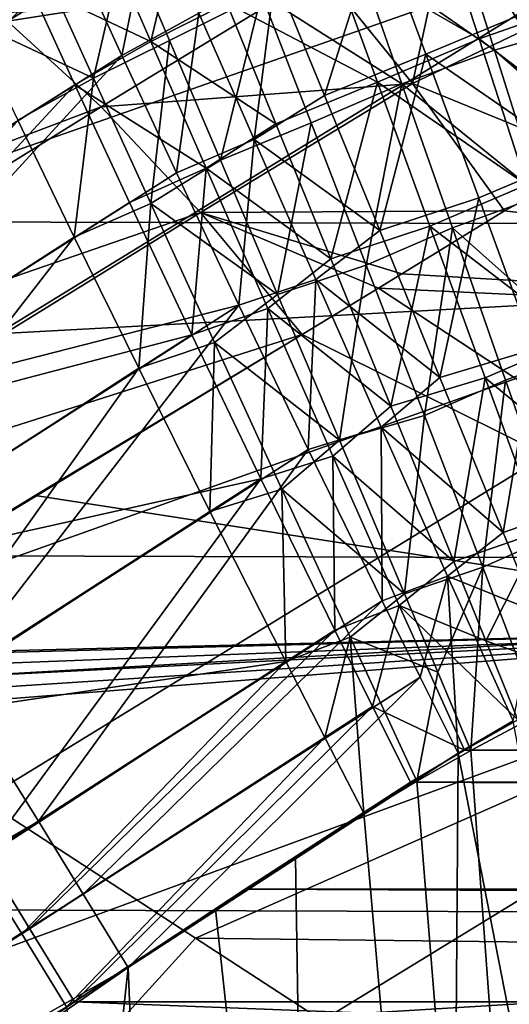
# Model space of a CAD drawing. Header units: metres. Extents: x -104 to 104, y -68 to 90.
# Tile 544 of 656: x -12.442 to -11.995, y 63.66 to 64.558. Entities that reach past the tile are written whole.
import ezdxf

# ---------------------------------------------------------------- set-up
doc = ezdxf.new("R2010")
doc.units = ezdxf.units.M
doc.layers.add('solid_FIT-BATH-153_SW0002', color=7, linetype='CONTINUOUS')

msp = doc.modelspace()

# ---------------------------------------------------------------- linework, layer by layer
at = {"layer": 'solid_FIT-BATH-153_SW0002'}
for points in [[(-13.969184, 64.685043, 16.274628), (-13.733974, 64.375114, 16.350275), (-12.278478, 65.277107, 16.348705)], [(-13.733974, 64.375114, 16.350275), (-12.062249, 64.956978, 16.450546), (-12.278478, 65.277107, 16.348705)], [(-13.733974, 64.375114, 16.350275), (-13.501313, 64.069321, 16.452299), (-12.062249, 64.956978, 16.450546)], [(-13.501313, 64.069321, 16.452299), (-11.85217, 64.646614, 16.585157), (-12.062249, 64.956978, 16.450546)], [(-12.819844, 64.446602, 8.843347), (-12.424517, 64.692421, 8.841319), (-12.448945, 64.747971, 8.987428)], [(-12.819844, 64.446602, 8.843347), (-12.774886, 64.378067, 8.709351), (-12.424517, 64.692421, 8.841319)], [(-12.774886, 64.378067, 8.709351), (-12.39085, 64.617577, 8.707785), (-12.424517, 64.692421, 8.841319)], [(-12.244016, 64.685028, 13.224977), (-12.453137, 64.556854, 13.279705), (-12.5309, 64.61483, 13.145245)], [(-12.244016, 64.685028, 13.224977), (-12.16603, 64.601723, 13.344019), (-12.453137, 64.556854, 13.279705)], [(-12.046696, 64.650261, -4.412287), (-11.922571, 64.555214, -4.51862), (-11.956967, 64.676193, -4.412658)], [(-16.008659, 64.383499, -21.773172), (-16.008659, 64.669846, -21.658766), (-10.670662, 64.65583, -21.744436)], [(-12.467654, 64.66568, 0.75218), (-12.433863, 64.590775, 0.885718), (-12.824617, 64.344406, 0.885656)], [(-12.32233, 64.538147, 1.003261), (-12.364891, 64.635941, 0.877122), (-12.291558, 64.667175, 0.884106)], [(-12.32233, 64.538147, 1.003261), (-12.291558, 64.667175, 0.884106), (-12.253203, 64.573242, 1.003275)], [(-12.39085, 64.617577, 8.707785), (-12.348779, 64.525574, 8.589437), (-12.321356, 64.661911, 8.715393)], [(-12.348779, 64.525574, 8.589437), (-12.278698, 64.564171, 8.589402), (-12.321356, 64.661911, 8.715393)], [(-12.049924, 64.655914, 13.324946), (-12.083553, 64.5, 13.443531), (-12.16603, 64.601723, 13.344019)], [(-12.022833, 64.540527, 1.109756), (-12.158823, 64.6194, 1.002829), (-12.061739, 64.660393, 1.002712)], [(-11.981723, 64.548538, 13.424629), (-12.083553, 64.5, 13.443531), (-12.049924, 64.655914, 13.324946)], [(-12.022833, 64.540527, 1.109756), (-12.061739, 64.660393, 1.002712), (-11.927933, 64.573761, 1.10966)], [(-11.876246, 64.596214, 13.404569), (-11.981723, 64.548538, 13.424629), (-12.049924, 64.655914, 13.324946)], [(-16.008659, 64.383499, -21.773172), (-10.670662, 64.65583, -21.744436), (-10.670662, 64.368523, -21.854713)], [(-12.13483, 64.618286, -4.411873), (-12.008763, 64.530334, -4.518375), (-12.046696, 64.650261, -4.412287)], [(-12.046696, 64.650261, -4.412287), (-12.008763, 64.530334, -4.518375), (-11.922571, 64.555214, -4.51862)], [(-13.501313, 64.069321, 16.452299), (-13.274556, 63.772491, 16.587109), (-11.85217, 64.646614, 16.585157)], [(-13.274556, 63.772491, 16.587109), (-11.65142, 64.350983, 16.759104), (-11.85217, 64.646614, 16.585157)], [(-12.114876, 64.644699, 8.589451), (-12.208959, 64.5989, 8.588984), (-12.163891, 64.488983, 8.487382)], [(-12.071434, 64.526649, 8.482738), (-12.114876, 64.644699, 8.589451), (-12.163891, 64.488983, 8.487382)], [(-11.978821, 64.565445, 8.482655), (-12.114876, 64.644699, 8.589451), (-12.071434, 64.526649, 8.482738)], [(-12.52258, 64.631668, -4.159461), (-12.487493, 64.557411, -4.292747), (-12.418785, 64.601974, -4.285253)], [(-12.32233, 64.538147, 1.003261), (-12.433863, 64.590775, 0.885718), (-12.364891, 64.635941, 0.877122)], [(-12.418785, 64.601974, -4.285253), (-12.374662, 64.504883, -4.411046), (-12.34529, 64.632599, -4.293406)], [(-12.374662, 64.504883, -4.411046), (-12.30545, 64.539131, -4.412058), (-12.34529, 64.632599, -4.293406)], [(-12.221435, 64.581093, -4.411485), (-12.34529, 64.632599, -4.293406), (-12.30545, 64.539131, -4.412058)], [(-12.774886, 64.378067, 8.709351), (-12.719369, 64.292572, 8.589836), (-12.39085, 64.617577, 8.707785)], [(-12.719369, 64.292572, 8.589836), (-12.348779, 64.525574, 8.589437), (-12.39085, 64.617577, 8.707785)], [(-12.158823, 64.6194, 1.002829), (-12.115624, 64.501152, 1.10982), (-12.253203, 64.573242, 1.003275)], [(-12.13483, 64.618286, -4.411873), (-12.221435, 64.581093, -4.411485), (-12.093286, 64.499634, -4.518097)], [(-12.022833, 64.540527, 1.109756), (-12.115624, 64.501152, 1.10982), (-12.158823, 64.6194, 1.002829)], [(-12.13483, 64.618286, -4.411873), (-12.093286, 64.499634, -4.518097), (-12.008763, 64.530334, -4.518375)], [(-12.487493, 64.557411, -4.292747), (-12.374662, 64.504883, -4.411046), (-12.418785, 64.601974, -4.285253)], [(-12.16603, 64.601723, 13.344019), (-12.367659, 64.478455, 13.397623), (-12.453137, 64.556854, 13.279705)], [(-12.16603, 64.601723, 13.344019), (-12.083553, 64.5, 13.443531), (-12.367659, 64.478455, 13.397623)], [(-12.278698, 64.564171, 8.589402), (-12.228141, 64.448845, 8.482693), (-12.208959, 64.5989, 8.588984)], [(-12.228141, 64.448845, 8.482693), (-12.163891, 64.488983, 8.487382), (-12.208959, 64.5989, 8.588984)], [(-12.433863, 64.590775, 0.885718), (-12.769814, 64.260536, 1.002887), (-12.824617, 64.344406, 0.885656)], [(-12.433863, 64.590775, 0.885718), (-12.391734, 64.498688, 1.004024), (-12.769814, 64.260536, 1.002887)], [(-12.32233, 64.538147, 1.003261), (-12.391734, 64.498688, 1.004024), (-12.433863, 64.590775, 0.885718)], [(-12.221435, 64.581093, -4.411485), (-12.30545, 64.539131, -4.412058), (-12.25893, 64.429871, -4.513351)], [(-12.176075, 64.463936, -4.517837), (-12.221435, 64.581093, -4.411485), (-12.25893, 64.429871, -4.513351)], [(-12.093286, 64.499634, -4.518097), (-12.221435, 64.581093, -4.411485), (-12.176075, 64.463936, -4.517837)], [(-12.32233, 64.538147, 1.003261), (-12.253203, 64.573242, 1.003275), (-12.208343, 64.463203, 1.105098)], [(-12.115624, 64.501152, 1.10982), (-12.208343, 64.463203, 1.105098), (-12.253203, 64.573242, 1.003275)], [(-12.022833, 64.540527, 1.109756), (-11.927933, 64.573761, 1.10966), (-11.889304, 64.439156, 1.193508)], [(-12.487493, 64.557411, -4.292747), (-12.443912, 64.466309, -4.411053), (-12.374662, 64.504883, -4.411046)], [(-12.348779, 64.525574, 8.589437), (-12.298976, 64.418274, 8.488263), (-12.278698, 64.564171, 8.589402)], [(-12.298976, 64.418274, 8.488263), (-12.228141, 64.448845, 8.482693), (-12.278698, 64.564171, 8.589402)], [(-11.978821, 64.565445, 8.482655), (-12.071434, 64.526649, 8.482738), (-11.935325, 64.432663, 8.399132)], [(-12.453137, 64.556854, 13.279705), (-12.367659, 64.478455, 13.397623), (-12.901188, 64.276855, 13.400523)], [(-11.981723, 64.548538, 13.424629), (-11.913568, 64.430199, 13.500984), (-12.083553, 64.5, 13.443531)], [(-12.008763, 64.530334, -4.518375), (-11.884423, 64.421074, -4.601566), (-11.922571, 64.555214, -4.51862)], [(-12.374662, 64.504883, -4.411046), (-12.322436, 64.390373, -4.517583), (-12.30545, 64.539131, -4.412058)], [(-12.322436, 64.390373, -4.517583), (-12.25893, 64.429871, -4.513351), (-12.30545, 64.539131, -4.412058)], [(-11.97966, 64.407417, 1.193559), (-12.115624, 64.501152, 1.10982), (-12.022833, 64.540527, 1.109756)], [(-11.97966, 64.407417, 1.193559), (-12.022833, 64.540527, 1.109756), (-11.889304, 64.439156, 1.193508)], [(-12.27189, 64.422722, 1.1101), (-12.391734, 64.498688, 1.004024), (-12.32233, 64.538147, 1.003261)], [(-12.27189, 64.422722, 1.1101), (-12.32233, 64.538147, 1.003261), (-12.208343, 64.463203, 1.105098)], [(-12.093286, 64.499634, -4.518097), (-11.966701, 64.397339, -4.601426), (-12.008763, 64.530334, -4.518375)], [(-12.008763, 64.530334, -4.518375), (-11.966701, 64.397339, -4.601426), (-11.884423, 64.421074, -4.601566)], [(-12.719369, 64.292572, 8.589836), (-12.654794, 64.192154, 8.487759), (-12.348779, 64.525574, 8.589437)], [(-12.654794, 64.192154, 8.487759), (-12.298976, 64.418274, 8.488263), (-12.348779, 64.525574, 8.589437)], [(-3.258736, 64.525162, 69.796501), (-12.21831, 60.746838, 69.796501), (-4.86164, 64.201035, 69.796501)], [(-2.257359, 50.785889, 69.796501), (-12.21831, 60.746838, 69.796501), (-3.258736, 64.525162, 69.796501)], [(-12.071434, 64.526649, 8.482738), (-12.163891, 64.488983, 8.487382), (-12.11342, 64.365715, 8.405582)], [(-12.02326, 64.395615, 8.399183), (-12.071434, 64.526649, 8.482738), (-12.11342, 64.365715, 8.405582)], [(-11.935325, 64.432663, 8.399132), (-12.071434, 64.526649, 8.482738), (-12.02326, 64.395615, 8.399183)], [(-12.443912, 64.466309, -4.411053), (-12.392266, 64.359711, -4.511889), (-12.374662, 64.504883, -4.411046)], [(-12.392266, 64.359711, -4.511889), (-12.322436, 64.390373, -4.517583), (-12.374662, 64.504883, -4.411046)], [(-12.391734, 64.498688, 1.004024), (-12.704966, 64.160286, 1.105053), (-12.769814, 64.260536, 1.002887)], [(-12.391734, 64.498688, 1.004024), (-12.341911, 64.391342, 1.105128), (-12.704966, 64.160286, 1.105053)], [(-12.27189, 64.422722, 1.1101), (-12.341911, 64.391342, 1.105128), (-12.391734, 64.498688, 1.004024)], [(-12.083553, 64.5, 13.443531), (-12.277069, 64.382141, 13.495652), (-12.367659, 64.478455, 13.397623)], [(-12.083553, 64.5, 13.443531), (-11.999564, 64.38356, 13.520731), (-12.277069, 64.382141, 13.495652)], [(-12.115624, 64.501152, 1.10982), (-12.158079, 64.339722, 1.187105), (-12.208343, 64.463203, 1.105098)], [(-12.093286, 64.499634, -4.518097), (-12.176075, 64.463936, -4.517837), (-12.125794, 64.333946, -4.601115)], [(-12.115624, 64.501152, 1.10982), (-12.067707, 64.369835, 1.193588), (-12.158079, 64.339722, 1.187105)], [(-12.093286, 64.499634, -4.518097), (-12.125794, 64.333946, -4.601115), (-12.047225, 64.368027, -4.601264)], [(-11.97966, 64.407417, 1.193559), (-12.067707, 64.369835, 1.193588), (-12.115624, 64.501152, 1.10982)], [(-12.093286, 64.499634, -4.518097), (-12.047225, 64.368027, -4.601264), (-11.966701, 64.397339, -4.601426)], [(-12.083553, 64.5, 13.443531), (-11.913568, 64.430199, 13.500984), (-11.999564, 64.38356, 13.520731)], [(-12.228141, 64.448845, 8.482693), (-12.11342, 64.365715, 8.405582), (-12.163891, 64.488983, 8.487382)], [(-12.367659, 64.478455, 13.397623), (-12.827919, 64.192436, 13.52212), (-12.901188, 64.276855, 13.400523)], [(-12.367659, 64.478455, 13.397623), (-12.277069, 64.382141, 13.495652), (-12.827919, 64.192436, 13.52212)], [(-12.711945, 64.154015, -4.512842), (-12.392266, 64.359711, -4.511889), (-12.443912, 64.466309, -4.411053)], [(-12.27189, 64.422722, 1.1101), (-12.208343, 64.463203, 1.105098), (-12.158079, 64.339722, 1.187105)], [(-12.176075, 64.463936, -4.517837), (-12.25893, 64.429871, -4.513351), (-12.206873, 64.307449, -4.594862)], [(-12.125794, 64.333946, -4.601115), (-12.176075, 64.463936, -4.517837), (-12.206873, 64.307449, -4.594862)], [(-12.298976, 64.418274, 8.488263), (-12.242108, 64.297569, 8.406225), (-12.228141, 64.448845, 8.482693)], [(-12.242108, 64.297569, 8.406225), (-12.171809, 64.320946, 8.399151), (-12.228141, 64.448845, 8.482693)], [(-12.228141, 64.448845, 8.482693), (-12.171809, 64.320946, 8.399151), (-12.11342, 64.365715, 8.405582)], [(-11.935325, 64.432663, 8.399132), (-12.02326, 64.395615, 8.399183), (-11.972505, 64.257401, 8.340673)], [(-12.27189, 64.422722, 1.1101), (-12.285038, 64.27063, 1.187069), (-12.341911, 64.391342, 1.105128)], [(-12.322436, 64.390373, -4.517583), (-12.206873, 64.307449, -4.594862), (-12.25893, 64.429871, -4.513351)], [(-12.215699, 64.294678, 1.193742), (-12.285038, 64.27063, 1.187069), (-12.27189, 64.422722, 1.1101)], [(-12.215699, 64.294678, 1.193742), (-12.27189, 64.422722, 1.1101), (-12.158079, 64.339722, 1.187105)], [(-11.999564, 64.38356, 13.520731), (-11.913568, 64.430199, 13.500984), (-10.93909, 64.257591, 13.649684)], [(-12.654794, 64.192154, 8.487759), (-12.242108, 64.297569, 8.406225), (-12.298976, 64.418274, 8.488263)], [(-11.934154, 64.267021, 1.252228), (-12.067707, 64.369835, 1.193588), (-11.97966, 64.407417, 1.193559)], [(-12.02326, 64.395615, 8.399183), (-12.11342, 64.365715, 8.405582), (-12.05861, 64.231628, 8.345435)], [(-11.972505, 64.257401, 8.340673), (-12.02326, 64.395615, 8.399183), (-12.05861, 64.231628, 8.345435)], [(-12.047225, 64.368027, -4.601264), (-11.922367, 64.257149, -4.659584), (-11.966701, 64.397339, -4.601426)], [(-12.341911, 64.391342, 1.105128), (-12.285038, 64.27063, 1.187069), (-12.704966, 64.160286, 1.105053)], [(-12.392266, 64.359711, -4.511889), (-12.333496, 64.23996, -4.593853), (-12.322436, 64.390373, -4.517583)], [(-12.333496, 64.23996, -4.593853), (-12.264315, 64.263397, -4.600994), (-12.322436, 64.390373, -4.517583)], [(-12.322436, 64.390373, -4.517583), (-12.264315, 64.263397, -4.600994), (-12.206873, 64.307449, -4.594862)], [(-16.008659, 64.079582, -21.873369), (-16.008659, 64.383499, -21.773172), (-10.670662, 64.368523, -21.854713)], [(-12.277069, 64.382141, 13.495652), (-12.748629, 64.091072, 13.62366), (-12.827919, 64.192436, 13.52212)], [(-12.277069, 64.382141, 13.495652), (-12.184356, 64.270714, 13.569677), (-12.748629, 64.091072, 13.62366)], [(-12.277069, 64.382141, 13.495652), (-11.999564, 64.38356, 13.520731), (-12.093358, 64.326111, 13.545601)], [(-12.277069, 64.382141, 13.495652), (-12.114737, 64.313049, 13.551266), (-12.184356, 64.270714, 13.569677)], [(-12.277069, 64.382141, 13.495652), (-12.093358, 64.326111, 13.545601), (-12.114737, 64.313049, 13.551266)], [(-12.093358, 64.326111, 13.545601), (-11.999564, 64.38356, 13.520731), (-10.93909, 64.257591, 13.649684)], [(-16.008659, 64.079582, -21.873369), (-10.670662, 64.368523, -21.854713), (-10.670662, 64.063423, -21.95097)], [(-12.067707, 64.369835, 1.193588), (-12.103473, 64.205338, 1.247422), (-12.158079, 64.339722, 1.187105)], [(-12.067707, 64.369835, 1.193588), (-12.01722, 64.231308, 1.252238), (-12.103473, 64.205338, 1.247422)], [(-11.934154, 64.267021, 1.252228), (-12.01722, 64.231308, 1.252238), (-12.067707, 64.369835, 1.193588)], [(-12.711945, 64.154015, -4.512842), (-12.639666, 64.041214, -4.594745), (-12.392266, 64.359711, -4.511889)], [(-12.639666, 64.041214, -4.594745), (-12.333496, 64.23996, -4.593853), (-12.392266, 64.359711, -4.511889)], [(-12.171809, 64.320946, 8.399151), (-12.05861, 64.231628, 8.345435), (-12.11342, 64.365715, 8.405582)], [(-12.047225, 64.368027, -4.601264), (-12.125794, 64.333946, -4.601115), (-12.072824, 64.196861, -4.659444)], [(-12.047225, 64.368027, -4.601264), (-12.072824, 64.196861, -4.659444), (-11.998689, 64.229263, -4.659511)], [(-12.047225, 64.368027, -4.601264), (-11.998689, 64.229263, -4.659511), (-11.922367, 64.257149, -4.659584)], [(-13.274556, 63.772491, 16.587109), (-13.057059, 63.489445, 16.761105), (-11.65142, 64.350983, 16.759104)], [(-13.057059, 63.489445, 16.761105), (-11.463165, 64.075027, 16.978033), (-11.65142, 64.350983, 16.759104)], [(-12.215699, 64.294678, 1.193742), (-12.158079, 64.339722, 1.187105), (-12.103473, 64.205338, 1.247422)], [(-12.125794, 64.333946, -4.601115), (-12.206873, 64.307449, -4.594862), (-12.150369, 64.174377, -4.654771)], [(-12.072824, 64.196861, -4.659444), (-12.125794, 64.333946, -4.601115), (-12.150369, 64.174377, -4.654771)], [(-12.093358, 64.326111, 13.545601), (-10.93909, 64.257591, 13.649684), (-12.114737, 64.313049, 13.551266)], [(-12.242108, 64.297569, 8.406225), (-12.178919, 64.165779, 8.345513), (-12.171809, 64.320946, 8.399151)], [(-12.178919, 64.165779, 8.345513), (-12.112159, 64.186188, 8.340655), (-12.171809, 64.320946, 8.399151)], [(-12.171809, 64.320946, 8.399151), (-12.112159, 64.186188, 8.340655), (-12.05861, 64.231628, 8.345435)], [(-12.264315, 64.263397, -4.600994), (-12.150369, 64.174377, -4.654771), (-12.206873, 64.307449, -4.594862)], [(-12.114737, 64.313049, 13.551266), (-11.642698, 64.00222, 13.741845), (-12.184356, 64.270714, 13.569677)], [(-10.93909, 64.257591, 13.649684), (-11.642698, 64.00222, 13.741845), (-12.114737, 64.313049, 13.551266)], [(-12.654794, 64.192154, 8.487759), (-12.582874, 64.079208, 8.405632), (-12.242108, 64.297569, 8.406225)], [(-12.582874, 64.079208, 8.405632), (-12.505585, 63.95639, 8.345485), (-12.242108, 64.297569, 8.406225)], [(-12.505585, 63.95639, 8.345485), (-12.178919, 64.165779, 8.345513), (-12.242108, 64.297569, 8.406225)], [(-12.215699, 64.294678, 1.193742), (-12.221978, 64.139023, 1.247615), (-12.285038, 64.27063, 1.187069)], [(-12.156214, 64.159752, 1.252303), (-12.221978, 64.139023, 1.247615), (-12.215699, 64.294678, 1.193742)], [(-12.156214, 64.159752, 1.252303), (-12.215699, 64.294678, 1.193742), (-12.103473, 64.205338, 1.247422)], [(-12.184356, 64.270714, 13.569677), (-12.668527, 63.976902, 13.700729), (-12.748629, 64.091072, 13.62366)], [(-12.285038, 64.27063, 1.187069), (-12.632745, 64.047501, 1.187253), (-12.704966, 64.160286, 1.105053)], [(-12.428074, 64.123741, 13.634847), (-12.668527, 63.976902, 13.700729), (-12.184356, 64.270714, 13.569677)], [(-12.285038, 64.27063, 1.187069), (-12.221978, 64.139023, 1.247615), (-12.632745, 64.047501, 1.187253)], [(-11.642698, 64.00222, 13.741845), (-12.428074, 64.123741, 13.634847), (-12.184356, 64.270714, 13.569677)], [(-12.333496, 64.23996, -4.593853), (-12.268452, 64.109268, -4.654628), (-12.264315, 64.263397, -4.600994)], [(-12.268452, 64.109268, -4.654628), (-12.20284, 64.129601, -4.659401), (-12.264315, 64.263397, -4.600994)], [(-12.264315, 64.263397, -4.600994), (-12.20284, 64.129601, -4.659401), (-12.150369, 64.174377, -4.654771)], [(-11.888227, 64.125237, 1.285916), (-12.01722, 64.231308, 1.252238), (-11.934154, 64.267021, 1.252228)], [(-11.972505, 64.257401, 8.340673), (-12.05861, 64.231628, 8.345435), (-12.000891, 64.090179, 8.308726)], [(-11.921294, 64.117783, 8.307066), (-11.972505, 64.257401, 8.340673), (-12.000891, 64.090179, 8.308726)], [(-11.998689, 64.229263, -4.659511), (-11.949694, 64.089111, -4.692975), (-11.922367, 64.257149, -4.659584)], [(-12.639666, 64.041214, -4.594745), (-12.561945, 63.918594, -4.654679), (-12.333496, 64.23996, -4.593853)], [(-12.561945, 63.918594, -4.654679), (-12.268452, 64.109268, -4.654628), (-12.333496, 64.23996, -4.593853)], [(-12.112159, 64.186188, 8.340655), (-12.000891, 64.090179, 8.308726), (-12.05861, 64.231628, 8.345435)], [(-12.01722, 64.231308, 1.252238), (-12.045959, 64.063538, 1.28424), (-12.103473, 64.205338, 1.247422)], [(-11.998689, 64.229263, -4.659511), (-12.072824, 64.196861, -4.659444), (-12.019369, 64.058365, -4.692958)], [(-12.01722, 64.231308, 1.252238), (-11.96629, 64.091377, 1.285917), (-12.045959, 64.063538, 1.28424)], [(-11.998689, 64.229263, -4.659511), (-12.019369, 64.058365, -4.692958), (-11.949694, 64.089111, -4.692975)], [(-11.888227, 64.125237, 1.285916), (-11.96629, 64.091377, 1.285917), (-12.01722, 64.231308, 1.252238)], [(-4.86164, 64.201035, 69.796501), (-12.21831, 60.746838, 69.796501), (-6.434303, 63.74995, 69.796501)], [(-12.156214, 64.159752, 1.252303), (-12.103473, 64.205338, 1.247422), (-12.045959, 64.063538, 1.28424)], [(-12.072824, 64.196861, -4.659444), (-12.150369, 64.174377, -4.654771), (-12.090883, 64.03405, -4.691326)], [(-12.019369, 64.058365, -4.692958), (-12.072824, 64.196861, -4.659444), (-12.090883, 64.03405, -4.691326)], [(-12.178919, 64.165779, 8.345513), (-12.111404, 64.027687, 8.30866), (-12.112159, 64.186188, 8.340655)], [(-12.112159, 64.186188, 8.340655), (-12.051645, 64.050224, 8.307061), (-12.000891, 64.090179, 8.308726)], [(-12.111404, 64.027687, 8.30866), (-12.051645, 64.050224, 8.307061), (-12.112159, 64.186188, 8.340655)], [(-12.20284, 64.129601, -4.659401), (-12.090883, 64.03405, -4.691326), (-12.150369, 64.174377, -4.654771)], [(-12.505585, 63.95639, 8.345485), (-12.42499, 63.82663, 8.308803), (-12.178919, 64.165779, 8.345513)], [(-12.42499, 63.82663, 8.308803), (-12.111404, 64.027687, 8.30866), (-12.178919, 64.165779, 8.345513)], [(-12.156214, 64.159752, 1.252303), (-12.154671, 64.001122, 1.284369), (-12.221978, 64.139023, 1.247615)], [(-12.095888, 64.023605, 1.285932), (-12.154671, 64.001122, 1.284369), (-12.156214, 64.159752, 1.252303)], [(-12.095888, 64.023605, 1.285932), (-12.156214, 64.159752, 1.252303), (-12.045959, 64.063538, 1.28424)], [(-12.221978, 64.139023, 1.247615), (-12.555145, 63.924816, 1.247457), (-12.632745, 64.047501, 1.187253)], [(-12.221978, 64.139023, 1.247615), (-12.47425, 63.795174, 1.28417), (-12.555145, 63.924816, 1.247457)], [(-12.221978, 64.139023, 1.247615), (-12.154671, 64.001122, 1.284369), (-12.47425, 63.795174, 1.28417)], [(-12.268452, 64.109268, -4.654628), (-12.199165, 63.972256, -4.691291), (-12.20284, 64.129601, -4.659401)], [(-12.20284, 64.129601, -4.659401), (-12.140546, 63.994572, -4.692951), (-12.090883, 64.03405, -4.691326)], [(-12.199165, 63.972256, -4.691291), (-12.140546, 63.994572, -4.692951), (-12.20284, 64.129601, -4.659401)], [(-11.642698, 64.00222, 13.741845), (-12.668527, 63.976902, 13.700729), (-12.428074, 64.123741, 13.634847)], [(-11.921294, 64.117783, 8.307066), (-12.000891, 64.090179, 8.308726), (-11.971514, 64.018082, 8.299542)], [(-12.561945, 63.918594, -4.654679), (-12.199165, 63.972256, -4.691291), (-12.268452, 64.109268, -4.654628)], [(-12.051645, 64.050224, 8.307061), (-11.971514, 64.018082, 8.299542), (-12.000891, 64.090179, 8.308726)], [(-11.96629, 64.091377, 1.285917), (-12.016685, 63.991253, 1.293452), (-12.045959, 64.063538, 1.28424)], [(-11.96629, 64.091377, 1.285917), (-11.917938, 63.955936, 1.296502), (-12.016685, 63.991253, 1.293452)], [(-11.949694, 64.089111, -4.692975), (-12.019369, 64.058365, -4.692958), (-11.968278, 63.924286, -4.703498)], [(-16.008659, 63.757401, -21.96051), (-16.008659, 64.079582, -21.873369), (-10.670662, 64.063423, -21.95097)], [(-13.057059, 63.489445, 16.761105), (-12.852174, 63.224998, 16.979797), (-11.463165, 64.075027, 16.978033)], [(-12.852174, 63.224998, 16.979797), (-11.290473, 63.823513, 17.239704), (-11.463165, 64.075027, 16.978033)], [(-16.008659, 63.757401, -21.96051), (-10.670662, 64.063423, -21.95097), (-10.670662, 63.739792, -22.034378)], [(-12.095888, 64.023605, 1.285932), (-12.045959, 64.063538, 1.28424), (-12.016685, 63.991253, 1.293452)], [(-12.019369, 64.058365, -4.692958), (-12.090883, 64.03405, -4.691326), (-12.060608, 63.962528, -4.70047)], [(-12.019369, 64.058365, -4.692958), (-12.060608, 63.962528, -4.70047), (-12.030403, 63.891094, -4.703498)], [(-12.019369, 64.058365, -4.692958), (-12.030403, 63.891094, -4.703498), (-11.968278, 63.924286, -4.703498)], [(-12.111404, 64.027687, 8.30866), (-12.076744, 63.957928, 8.299518), (-12.051645, 64.050224, 8.307061)], [(-12.076744, 63.957928, 8.299518), (-12.041906, 63.888634, 8.296501), (-12.051645, 64.050224, 8.307061)], [(-12.051645, 64.050224, 8.307061), (-11.991928, 63.918304, 8.296501), (-11.971514, 64.018082, 8.299542)], [(-12.041906, 63.888634, 8.296501), (-11.991928, 63.918304, 8.296501), (-12.051645, 64.050224, 8.307061)], [(-12.384081, 63.760052, 8.299562), (-12.111404, 64.027687, 8.30866), (-12.42499, 63.82663, 8.308803)], [(-12.384081, 63.760052, 8.299562), (-12.076744, 63.957928, 8.299518), (-12.111404, 64.027687, 8.30866)], [(-12.140546, 63.994572, -4.692951), (-12.060608, 63.962528, -4.70047), (-12.090883, 64.03405, -4.691326)], [(-12.095888, 64.023605, 1.285932), (-12.120125, 63.931419, 1.293491), (-12.154671, 64.001122, 1.284369)], [(-12.095888, 64.023605, 1.285932), (-12.036322, 63.891548, 1.296502), (-12.120125, 63.931419, 1.293491)], [(-12.095888, 64.023605, 1.285932), (-11.987485, 63.919067, 1.296502), (-12.036322, 63.891548, 1.296502)], [(-12.095888, 64.023605, 1.285932), (-12.016685, 63.991253, 1.293452), (-11.987485, 63.919067, 1.296502)], [(-11.642698, 64.00222, 13.741845), (-12.654394, 63.97543, 13.705024), (-12.668527, 63.976902, 13.700729)], [(-11.642698, 64.00222, 13.741845), (-12.64493, 63.963417, 13.711749), (-12.654394, 63.97543, 13.705024)], [(-11.642698, 64.00222, 13.741845), (-12.633048, 63.951366, 13.718751), (-12.64493, 63.963417, 13.711749)], [(-11.642698, 64.00222, 13.741845), (-12.618341, 63.938663, 13.726228), (-12.633048, 63.951366, 13.718751)], [(-11.642698, 64.00222, 13.741845), (-12.599134, 63.926834, 13.733528), (-12.618341, 63.938663, 13.726228)], [(-11.642698, 64.00222, 13.741845), (-12.281535, 63.719841, 13.865372), (-12.599134, 63.926834, 13.733528)], [(-12.154671, 64.001122, 1.284369), (-12.433199, 63.728653, 1.293417), (-12.47425, 63.795174, 1.28417)], [(-12.154671, 64.001122, 1.284369), (-12.120125, 63.931419, 1.293491), (-12.433199, 63.728653, 1.293417)], [(-11.642698, 64.00222, 13.741845), (-11.194851, 63.707241, 13.949411), (-12.281535, 63.719841, 13.865372)], [(-12.199165, 63.972256, -4.691291), (-12.163651, 63.902931, -4.700453), (-12.140546, 63.994572, -4.692951)], [(-12.163651, 63.902931, -4.700453), (-12.128048, 63.834099, -4.703498), (-12.140546, 63.994572, -4.692951)], [(-12.140546, 63.994572, -4.692951), (-12.128048, 63.834099, -4.703498), (-12.079673, 63.86322, -4.703498)], [(-12.140546, 63.994572, -4.692951), (-12.079673, 63.86322, -4.703498), (-12.060608, 63.962528, -4.70047)], [(-12.016685, 63.991253, 1.293452), (-11.917938, 63.955936, 1.296502), (-11.987485, 63.919067, 1.296502)], [(-12.561945, 63.918594, -4.654679), (-12.480875, 63.789143, -4.691141), (-12.199165, 63.972256, -4.691291)], [(-12.480875, 63.789143, -4.691141), (-12.440275, 63.723675, -4.700192), (-12.199165, 63.972256, -4.691291)], [(-12.440275, 63.723675, -4.700192), (-12.163651, 63.902931, -4.700453), (-12.199165, 63.972256, -4.691291)], [(-12.505585, 63.95639, 8.345485), (-14.001025, 62.921597, 8.345484), (-12.42499, 63.82663, 8.308803)], [(-12.384081, 63.760052, 8.299562), (-12.343244, 63.693115, 8.296501), (-12.076744, 63.957928, 8.299518)], [(-12.343244, 63.693115, 8.296501), (-12.041906, 63.888634, 8.296501), (-12.076744, 63.957928, 8.299518)], [(-12.060608, 63.962528, -4.70047), (-12.079673, 63.86322, -4.703498), (-12.030403, 63.891094, -4.703498)], [(-12.120125, 63.931419, 1.293491), (-12.392232, 63.661777, 1.296502), (-12.433199, 63.728653, 1.293417)], [(-12.120125, 63.931419, 1.293491), (-12.085413, 63.862164, 1.296502), (-12.392232, 63.661777, 1.296502)], [(-12.120125, 63.931419, 1.293491), (-12.036322, 63.891548, 1.296502), (-12.085413, 63.862164, 1.296502)], [(-12.599134, 63.926834, 13.733528), (-12.281535, 63.719841, 13.865372), (-13.265941, 62.6376, 13.972239)], [(-12.036322, 63.891548, 1.296502), (-11.987485, 63.919067, 1.296502), (12.036887, 63.89122, 1.296502)], [(-11.968278, 63.924286, -4.703498), (-12.030403, 63.891094, -4.703498), (-11.511047, 56.79567, -4.703498)], [(-10.963696, 58.371933, 8.296501), (-11.991928, 63.918304, 8.296501), (-12.041906, 63.888634, 8.296501)], [(-12.440275, 63.723675, -4.700192), (-12.39934, 63.657238, -4.703498), (-12.163651, 63.902931, -4.700453)], [(-12.163651, 63.902931, -4.700453), (-12.39934, 63.657238, -4.703498), (-12.128048, 63.834099, -4.703498)], [(-12.190342, 63.793137, 8.296501), (-12.041906, 63.888634, 8.296501), (-12.343244, 63.693115, 8.296501)], [(-12.089208, 57.418774, 8.296501), (-12.041906, 63.888634, 8.296501), (-12.190342, 63.793137, 8.296501)], [(-12.089208, 57.418774, 8.296501), (-10.963696, 58.371933, 8.296501), (-12.041906, 63.888634, 8.296501)], [(-12.085413, 63.862164, 1.296502), (-12.036322, 63.891548, 1.296502), (12.08541, 63.862167, 1.296502)], [(-12.030403, 63.891094, -4.703498), (-12.079673, 63.86322, -4.703498), (-11.511047, 56.79567, -4.703498)], [(-12.036322, 63.891548, 1.296502), (12.036887, 63.89122, 1.296502), (12.08541, 63.862167, 1.296502)], [(-12.392232, 63.661777, 1.296502), (-12.085413, 63.862164, 1.296502), (-12.236362, 63.764492, 1.296502)], [(-12.236362, 63.764492, 1.296502), (-12.085413, 63.862164, 1.296502), (12.236195, 63.764603, 1.296502)], [(-12.079673, 63.86322, -4.703498), (-12.128048, 63.834099, -4.703498), (-11.511047, 56.79567, -4.703498)], [(-12.085413, 63.862164, 1.296502), (12.08541, 63.862167, 1.296502), (12.236195, 63.764603, 1.296502)], [(-12.128048, 63.834099, -4.703498), (-12.39934, 63.657238, -4.703498), (-12.263536, 63.746429, -4.703498)], [(-12.128048, 63.834099, -4.703498), (-12.263536, 63.746429, -4.703498), (-11.511047, 56.79567, -4.703498)], [(-14.001025, 62.921597, 8.345484), (-13.910524, 62.798546, 8.308803), (-12.42499, 63.82663, 8.308803)], [(-12.384081, 63.760052, 8.299562), (-12.42499, 63.82663, 8.308803), (-13.910524, 62.798546, 8.308803)], [(-12.852174, 63.224998, 16.979797), (-12.663209, 62.983887, 17.241028), (-11.290473, 63.823513, 17.239704)], [(-12.663209, 62.983887, 17.241028), (-11.136363, 63.60112, 17.537868), (-11.290473, 63.823513, 17.239704)], [(-12.47425, 63.795174, 1.28417), (-12.392232, 63.661777, 1.296502), (-13.847548, 62.6502, 1.296502)], [(-12.47425, 63.795174, 1.28417), (-12.433199, 63.728653, 1.293417), (-12.392232, 63.661777, 1.296502)], [(-13.896927, 62.806858, -4.691185), (-12.440275, 63.723675, -4.700192), (-12.480875, 63.789143, -4.691141)], [(-12.089208, 57.418774, 8.296501), (-12.190342, 63.793137, 8.296501), (-12.343244, 63.693115, 8.296501)], [(-16.008659, 63.416233, -22.035746), (-16.008659, 63.757401, -21.96051), (-10.670662, 63.739792, -22.034378)], [(-12.384081, 63.760052, 8.299562), (-13.910524, 62.798546, 8.308803), (-12.343244, 63.693115, 8.296501)], [(-12.392232, 63.661777, 1.296502), (-12.236362, 63.764492, 1.296502), (12.392209, 63.661774, 1.296502)], [(-12.236362, 63.764492, 1.296502), (12.236195, 63.764603, 1.296502), (12.392209, 63.661774, 1.296502)], [(-6.434303, 63.74995, 69.796501), (-12.21831, 60.746838, 69.796501), (-7.965962, 63.174828, 69.796501)], [(-16.008659, 63.416233, -22.035746), (-10.670662, 63.739792, -22.034378), (-10.670662, 63.396896, -22.106108)], [(-12.263536, 63.746429, -4.703498), (-12.39934, 63.657238, -4.703498), (-11.511047, 56.79567, -4.703498)], [(-13.896927, 62.806858, -4.691185), (-12.39934, 63.657238, -4.703498), (-12.440275, 63.723675, -4.700192)], [(-12.281535, 63.719841, 13.865372), (-11.977904, 63.522057, 14.003211), (-13.265941, 62.6376, 13.972239)], [(-11.194851, 63.707241, 13.949411), (-11.977904, 63.522057, 14.003211), (-12.281535, 63.719841, 13.865372)], [(-13.910524, 62.798546, 8.308803), (-13.800865, 62.685352, 8.296501), (-12.343244, 63.693115, 8.296501)], [(-13.133064, 56.374901, 8.296501), (-12.343244, 63.693115, 8.296501), (-13.800865, 62.685352, 8.296501)], [(-13.133064, 56.374901, 8.296501), (-12.089208, 57.418774, 8.296501), (-12.343244, 63.693115, 8.296501)], [(13.847528, 62.650154, 1.296502), (-13.847548, 62.6502, 1.296502), (-12.392232, 63.661777, 1.296502)], [(13.847528, 62.650154, 1.296502), (-12.392232, 63.661777, 1.296502), (12.392209, 63.661774, 1.296502)]]:
    msp.add_3dface(points, dxfattribs=at)

doc.saveas('drawing.dxf')
